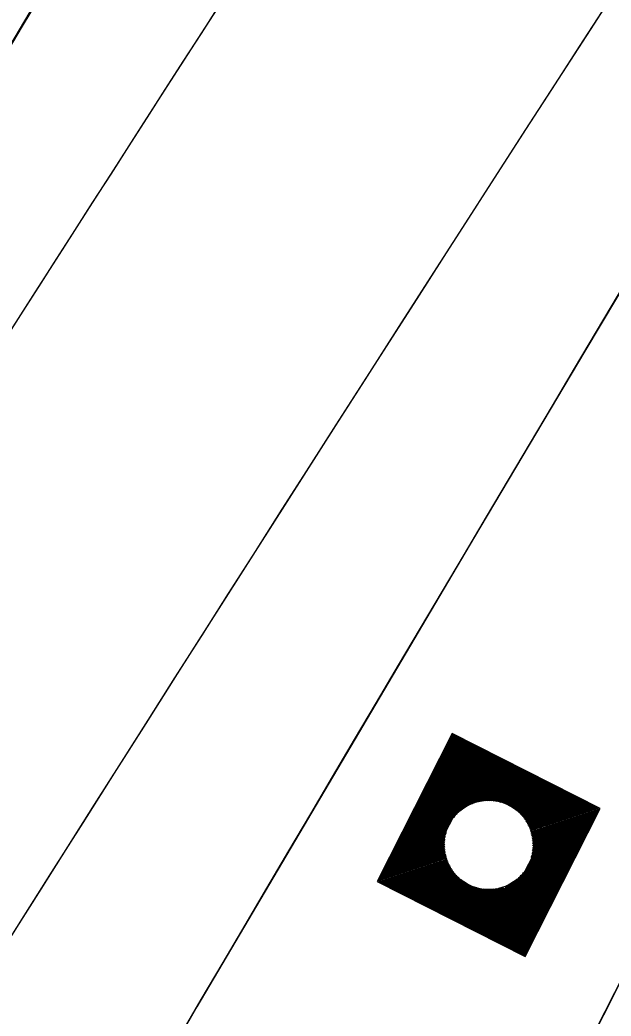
# Model space of a CAD drawing. Extents: x 14104283 to 14128447, y 8633203 to 8671666.
# Drawn here: x 14118996.48 to 14119018.32, y 8668657.18 to 8668693.96 of the extents above; entities that cross this region are included whole.
import ezdxf

# ---------------------------------------------------------------- set-up
doc = ezdxf.new("R2010")
doc.units = 0
for name, color, linetype in [('dsnCellElements', 7, 'Continuous'), ('dsnPaintExistingChannelizingLaneWhite', 7, 'Continuous'), ('dsnPaintPlaceEdgeLineLeftYellow', 7, 'Continuous'), ('dsnPaintPlaceEdgeLineRightWhite', 7, 'Continuous'), ('dsnShadingPaved', 7, 'Continuous'), ('dsnStdLabel', 7, 'Continuous'), ('dsnStgShadingPrevPav', 7, 'Continuous'), ('dsnStgShadingPropPav', 7, 'Continuous'), ('dsnTapeExistingChannelizingLaneWhite', 7, 'Continuous'), ('dsnTapeExistingChannelizingLaneYellow', 7, 'Continuous'), ('dsnTapeRemoveChannelizingWhite', 7, 'Continuous'), ('dsnTapeRemoveChannelizingYellow', 7, 'Continuous')]:
    doc.layers.add(name, color=color, linetype=linetype)

msp = doc.modelspace()

# ---------------------------------------------------------------- linework, layer by layer
at = {"layer": 'dsnCellElements'}
msp.add_circle((14119013.8, 8668663.503), 1.65, dxfattribs=at)
at = {"layer": 'dsnPaintExistingChannelizingLaneWhite'}
msp.add_arc((14118409.812, 8668902.168), 616, 336.565414, 343.63038, dxfattribs=at)
at = {"layer": 'dsnPaintPlaceEdgeLineLeftYellow'}
msp.add_arc((14121592.114, 8667345.675), 2858.949, 150.162896, 155.633861, dxfattribs=at)
at = {"layer": 'dsnPaintPlaceEdgeLineRightWhite'}
msp.add_arc((14121592.114, 8667345.675), 2846.949, 150.158827, 155.633861, dxfattribs=at)
at = {"layer": 'dsnShadingPaved'}
for centre, radius, start, end in [((14121955.849, 8666791.923), 3512, 144.954928, 152.692114), ((14121955.849, 8666791.923), 3500, 144.954928, 152.692114), ((14118409.812, 8668902.168), 616, 336.565414, 343.63038), ((14121592.114, 8667345.675), 2858.949, 151.16499, 155.633861), ((14121592.114, 8667345.675), 2846.949, 151.16499, 155.633861)]:
    msp.add_arc(centre, radius, start, end, dxfattribs=at)
at = {"layer": 'dsnStdLabel'}
for points in [[(14119015.15, 8668659.387), (14119017.916, 8668664.852), (14119012.45, 8668667.618), (14119009.684, 8668662.153), (14119015.15, 8668659.387)], [(14119015.147, 8668659.388), (14119017.911, 8668664.851), (14119012.452, 8668667.614), (14119009.689, 8668662.154), (14119015.151, 8668659.39)], [(14119015.144, 8668659.39), (14119017.907, 8668664.849), (14119012.453, 8668667.609), (14119009.693, 8668662.156), (14119015.153, 8668659.393)], [(14119015.177, 8668659.528), (14119017.863, 8668664.835), (14119012.468, 8668667.565), (14119009.738, 8668662.17), (14119015.168, 8668659.422)], [(14119015.163, 8668659.573), (14119017.818, 8668664.82), (14119012.482, 8668667.521), (14119009.782, 8668662.185), (14119015.183, 8668659.452)], [(14119015.148, 8668659.617), (14119017.774, 8668664.806), (14119012.497, 8668667.476), (14119009.826, 8668662.199), (14119015.198, 8668659.481)], [(14119015.134, 8668659.661), (14119017.73, 8668664.791), (14119012.511, 8668667.432), (14119009.871, 8668662.214), (14119015.177, 8668659.528)], [(14119015.119, 8668659.706), (14119017.685, 8668664.777), (14119012.526, 8668667.388), (14119009.915, 8668662.228), (14119015.163, 8668659.573)], [(14119015.104, 8668659.75), (14119017.641, 8668664.762), (14119012.54, 8668667.343), (14119009.959, 8668662.243), (14119015.148, 8668659.617)], [(14119015.09, 8668659.794), (14119017.597, 8668664.748), (14119012.555, 8668667.299), (14119010.004, 8668662.257), (14119015.134, 8668659.661)], [(14119015.075, 8668659.839), (14119017.552, 8668664.733), (14119012.57, 8668667.255), (14119010.048, 8668662.272), (14119015.119, 8668659.706)], [(14119015.061, 8668659.883), (14119017.508, 8668664.719), (14119012.584, 8668667.21), (14119010.092, 8668662.287), (14119015.104, 8668659.75)], [(14119015.046, 8668659.927), (14119017.464, 8668664.704), (14119012.599, 8668667.166), (14119010.137, 8668662.301), (14119015.09, 8668659.794)], [(14119015.032, 8668659.972), (14119017.419, 8668664.689), (14119012.613, 8668667.122), (14119010.181, 8668662.316), (14119015.075, 8668659.839)], [(14119015.017, 8668660.016), (14119017.375, 8668664.675), (14119012.628, 8668667.077), (14119010.225, 8668662.33), (14119015.061, 8668659.883)], [(14119015.003, 8668660.06), (14119017.331, 8668664.66), (14119012.642, 8668667.033), (14119010.27, 8668662.345), (14119015.046, 8668659.927)], [(14119014.988, 8668660.105), (14119017.286, 8668664.646), (14119012.657, 8668666.989), (14119010.314, 8668662.359), (14119015.032, 8668659.972)], [(14119014.974, 8668660.149), (14119017.242, 8668664.631), (14119012.671, 8668666.944), (14119010.358, 8668662.374), (14119015.017, 8668660.016)], [(14119014.959, 8668660.193), (14119017.197, 8668664.617), (14119012.686, 8668666.9), (14119010.403, 8668662.388), (14119015.003, 8668660.06)], [(14119014.944, 8668660.238), (14119017.153, 8668664.602), (14119012.7, 8668666.856), (14119010.447, 8668662.403), (14119014.988, 8668660.105)], [(14119014.93, 8668660.282), (14119017.109, 8668664.588), (14119012.715, 8668666.811), (14119010.491, 8668662.417), (14119014.974, 8668660.149)], [(14119014.915, 8668660.327), (14119017.064, 8668664.573), (14119012.73, 8668666.767), (14119010.536, 8668662.432), (14119014.959, 8668660.193)], [(14119014.901, 8668660.371), (14119017.02, 8668664.559), (14119012.744, 8668666.723), (14119010.58, 8668662.446), (14119014.944, 8668660.238)], [(14119014.886, 8668660.415), (14119016.976, 8668664.544), (14119012.759, 8668666.678), (14119010.624, 8668662.461), (14119014.93, 8668660.282)], [(14119014.872, 8668660.46), (14119016.931, 8668664.529), (14119012.773, 8668666.634), (14119010.669, 8668662.476), (14119014.915, 8668660.327)], [(14119014.857, 8668660.504), (14119016.887, 8668664.515), (14119012.788, 8668666.589), (14119010.713, 8668662.49), (14119014.901, 8668660.371)], [(14119014.843, 8668660.548), (14119016.843, 8668664.5), (14119012.802, 8668666.545), (14119010.757, 8668662.505), (14119014.886, 8668660.415)], [(14119014.828, 8668660.593), (14119016.798, 8668664.486), (14119012.817, 8668666.501), (14119010.802, 8668662.519), (14119014.872, 8668660.46)], [(14119014.814, 8668660.637), (14119016.754, 8668664.471), (14119012.831, 8668666.456), (14119010.846, 8668662.534), (14119014.857, 8668660.504)], [(14119014.799, 8668660.681), (14119016.71, 8668664.457), (14119012.846, 8668666.412), (14119010.891, 8668662.548), (14119014.843, 8668660.548)], [(14119014.784, 8668660.726), (14119016.665, 8668664.442), (14119012.86, 8668666.368), (14119010.935, 8668662.563), (14119014.828, 8668660.593)], [(14119014.77, 8668660.77), (14119016.621, 8668664.428), (14119012.875, 8668666.323), (14119010.979, 8668662.577), (14119014.814, 8668660.637)], [(14119014.755, 8668660.814), (14119016.577, 8668664.413), (14119012.89, 8668666.279), (14119011.024, 8668662.592), (14119014.799, 8668660.681)], [(14119014.741, 8668660.859), (14119016.532, 8668664.399), (14119012.904, 8668666.235), (14119011.068, 8668662.606), (14119014.784, 8668660.726)], [(14119014.726, 8668660.903), (14119016.488, 8668664.384), (14119012.919, 8668666.19), (14119011.112, 8668662.621), (14119014.77, 8668660.77)], [(14119014.712, 8668660.947), (14119016.444, 8668664.369), (14119012.933, 8668666.146), (14119011.157, 8668662.636), (14119014.755, 8668660.814)], [(14119014.697, 8668660.992), (14119016.399, 8668664.355), (14119012.948, 8668666.102), (14119011.201, 8668662.65), (14119014.741, 8668660.859)], [(14119014.683, 8668661.036), (14119016.355, 8668664.34), (14119012.962, 8668666.057), (14119011.245, 8668662.665), (14119014.726, 8668660.903)], [(14119014.668, 8668661.08), (14119016.311, 8668664.326), (14119012.977, 8668666.013), (14119011.29, 8668662.679), (14119014.712, 8668660.947)], [(14119014.654, 8668661.125), (14119016.266, 8668664.311), (14119012.991, 8668665.969), (14119011.334, 8668662.694), (14119014.697, 8668660.992)], [(14119014.639, 8668661.169), (14119016.222, 8668664.297), (14119013.006, 8668665.924), (14119011.378, 8668662.708), (14119014.683, 8668661.036)], [(14119014.625, 8668661.213), (14119016.178, 8668664.282), (14119013.02, 8668665.88), (14119011.423, 8668662.723), (14119014.668, 8668661.08)], [(14119014.61, 8668661.258), (14119016.133, 8668664.268), (14119013.035, 8668665.836), (14119011.467, 8668662.737), (14119014.654, 8668661.125)], [(14119014.595, 8668661.302), (14119016.089, 8668664.253), (14119013.049, 8668665.791), (14119011.511, 8668662.752), (14119014.639, 8668661.169)], [(14119014.581, 8668661.346), (14119016.045, 8668664.239), (14119013.064, 8668665.747), (14119011.556, 8668662.766), (14119014.625, 8668661.213)], [(14119014.566, 8668661.391), (14119016, 8668664.224), (14119013.079, 8668665.703), (14119011.6, 8668662.781), (14119014.61, 8668661.258)], [(14119014.25, 8668665.073), (14119013.093, 8668665.658), (14119012.508, 8668664.502)], [(14119014.111, 8668665.106), (14119013.108, 8668665.614), (14119012.6, 8668664.611)], [(14119014.004, 8668665.123), (14119013.122, 8668665.57), (14119012.676, 8668664.688)], [(14119013.914, 8668665.132), (14119013.137, 8668665.525), (14119012.744, 8668664.748)], [(14119013.833, 8668665.136), (14119013.151, 8668665.481), (14119012.806, 8668664.799)], [(14119013.761, 8668665.136), (14119013.166, 8668665.437), (14119012.865, 8668664.842)], [(14119013.693, 8668665.133), (14119013.18, 8668665.392), (14119012.921, 8668664.879)], [(14119013.631, 8668665.127), (14119013.195, 8668665.348), (14119012.974, 8668664.912)], [(14119013.572, 8668665.12), (14119013.209, 8668665.303), (14119013.026, 8668664.941)], [(14119013.516, 8668665.111), (14119013.224, 8668665.259), (14119013.076, 8668664.967)], [(14119013.463, 8668665.101), (14119013.239, 8668665.215), (14119013.125, 8668664.99)], [(14119013.413, 8668665.089), (14119013.253, 8668665.17), (14119013.172, 8668665.01)], [(14119013.365, 8668665.077), (14119013.268, 8668665.126), (14119013.218, 8668665.029)], [(14119013.318, 8668665.063), (14119013.282, 8668665.082), (14119013.264, 8668665.045)], [(14119015.371, 8668663.053), (14119015.956, 8668664.21), (14119014.799, 8668664.795)], [(14119015.404, 8668663.192), (14119015.911, 8668664.195), (14119014.908, 8668664.703)], [(14119015.421, 8668663.298), (14119015.867, 8668664.18), (14119014.985, 8668664.627)], [(14119015.43, 8668663.389), (14119015.823, 8668664.166), (14119015.046, 8668664.559)], [(14119015.433, 8668663.469), (14119015.778, 8668664.151), (14119015.096, 8668664.497)], [(14119015.433, 8668663.542), (14119015.734, 8668664.137), (14119015.139, 8668664.438)], [(14119015.43, 8668663.609), (14119015.69, 8668664.122), (14119015.177, 8668664.382)], [(14119015.425, 8668663.672), (14119015.645, 8668664.108), (14119015.209, 8668664.328)], [(14119015.418, 8668663.731), (14119015.601, 8668664.093), (14119015.239, 8668664.277)], [(14119012.23, 8668663.952), (14119011.644, 8668662.796), (14119012.801, 8668662.21)], [(14119015.409, 8668663.786), (14119015.557, 8668664.079), (14119015.264, 8668664.227)], [(14119015.399, 8668663.839), (14119015.512, 8668664.064), (14119015.287, 8668664.178)], [(14119015.387, 8668663.89), (14119015.468, 8668664.05), (14119015.308, 8668664.13)], [(14119015.375, 8668663.938), (14119015.424, 8668664.035), (14119015.327, 8668664.084)], [(14119015.361, 8668663.984), (14119015.379, 8668664.02), (14119015.343, 8668664.039)], [(14119012.196, 8668663.813), (14119011.689, 8668662.81), (14119012.692, 8668662.302)], [(14119012.179, 8668663.707), (14119011.733, 8668662.825), (14119012.615, 8668662.378)], [(14119012.171, 8668663.616), (14119011.777, 8668662.839), (14119012.554, 8668662.446)], [(14119012.167, 8668663.536), (14119011.822, 8668662.854), (14119012.504, 8668662.509)], [(14119012.167, 8668663.463), (14119011.866, 8668662.868), (14119012.461, 8668662.567)], [(14119012.17, 8668663.396), (14119011.91, 8668662.883), (14119012.424, 8668662.623)], [(14119012.175, 8668663.333), (14119011.955, 8668662.897), (14119012.391, 8668662.677)], [(14119012.183, 8668663.274), (14119011.999, 8668662.912), (14119012.362, 8668662.728)], [(14119012.191, 8668663.219), (14119012.043, 8668662.926), (14119012.336, 8668662.778)], [(14119012.202, 8668663.166), (14119012.088, 8668662.941), (14119012.313, 8668662.827)], [(14119012.213, 8668663.115), (14119012.132, 8668662.956), (14119012.292, 8668662.875)], [(14119012.226, 8668663.067), (14119012.177, 8668662.97), (14119012.274, 8668662.921)], [(14119012.239, 8668663.021), (14119012.221, 8668662.985), (14119012.257, 8668662.966)], [(14119014.552, 8668661.435), (14119015.092, 8668662.503)], [(14119014.435, 8668661.79), (14119014.574, 8668662.064)], [(14119014.45, 8668661.746), (14119014.626, 8668662.093)], [(14119014.465, 8668661.701), (14119014.679, 8668662.126)], [(14119014.479, 8668661.657), (14119014.735, 8668662.163)], [(14119014.494, 8668661.613), (14119014.794, 8668662.206)], [(14119014.508, 8668661.568), (14119014.857, 8668662.257)], [(14119014.523, 8668661.524), (14119014.924, 8668662.317)], [(14119014.537, 8668661.479), (14119015, 8668662.394)], [(14119013.35, 8668661.932), (14119014.595, 8668661.302)], [(14119013.489, 8668661.899), (14119014.581, 8668661.346)], [(14119013.596, 8668661.882), (14119014.566, 8668661.391)], [(14119013.687, 8668661.873), (14119014.552, 8668661.435)], [(14119013.767, 8668661.869), (14119014.537, 8668661.479)], [(14119013.84, 8668661.869), (14119014.523, 8668661.524)], [(14119013.907, 8668661.873), (14119014.508, 8668661.568)], [(14119013.969, 8668661.878), (14119014.494, 8668661.613)], [(14119014.028, 8668661.885), (14119014.479, 8668661.657)], [(14119014.084, 8668661.894), (14119014.465, 8668661.701)], [(14119014.137, 8668661.904), (14119014.45, 8668661.746)], [(14119014.187, 8668661.916), (14119014.435, 8668661.79)], [(14119014.235, 8668661.928), (14119014.421, 8668661.834)], [(14119014.282, 8668661.942), (14119014.406, 8668661.879)], [(14119014.406, 8668661.879), (14119014.475, 8668662.015)], [(14119014.421, 8668661.834), (14119014.524, 8668662.038)]]:
    msp.add_lwpolyline(points, dxfattribs=at)
at = {"layer": 'dsnStgShadingPrevPav'}
for centre, radius, start, end in [((14123732.957, 8665874.379), 5512, 146.425624, 157.163302), ((14123732.586, 8665873.821), 5512, 146.502133, 150.361956), ((14123732.846, 8665874.198), 5488.008, 146.41277, 150.668735), ((14123732.957, 8665874.379), 5488, 146.421187, 157.163302), ((14121592.114, 8667345.675), 2888.949, 147.236664, 156.233892), ((14121592.107, 8667345.679), 2888.949, 147.236664, 155.318405), ((14121592.114, 8667345.675), 2876.949, 147.18034, 155.903428), ((14121592.114, 8667345.675), 2873.949, 147.181139, 155.903428), ((14121592.114, 8667345.675), 2876.949, 147.240092, 156.233892), ((14121592.114, 8667345.675), 2864.949, 151.16499, 155.903428), ((14121592.114, 8667345.675), 2842.949, 151.16499, 155.903428)]:
    msp.add_arc(centre, radius, start, end, dxfattribs=at)
at = {"layer": 'dsnStgShadingPropPav'}
for radius, start in [(2864.949, 151.16499), (2876.949, 152.634042)]:
    msp.add_arc((14121592.114, 8667345.675), radius, start, 155.903428, dxfattribs=at)
at = {"layer": 'dsnTapeExistingChannelizingLaneWhite'}
msp.add_arc((14121955.849, 8666791.923), 3512, 145.38458, 147.963777, dxfattribs=at)
at = {"layer": 'dsnTapeExistingChannelizingLaneYellow'}
msp.add_arc((14121955.849, 8666791.923), 3500, 144.954928, 149.507619, dxfattribs=at)
at = {"layer": 'dsnTapeRemoveChannelizingWhite'}
msp.add_arc((14121592.114, 8667345.675), 2876.949, 151.245384, 156.903373, dxfattribs=at)
at = {"layer": 'dsnTapeRemoveChannelizingYellow'}
msp.add_arc((14121592.114, 8667345.675), 2888.949, 151.245384, 156.903373, dxfattribs=at)

doc.saveas('drawing.dxf')
